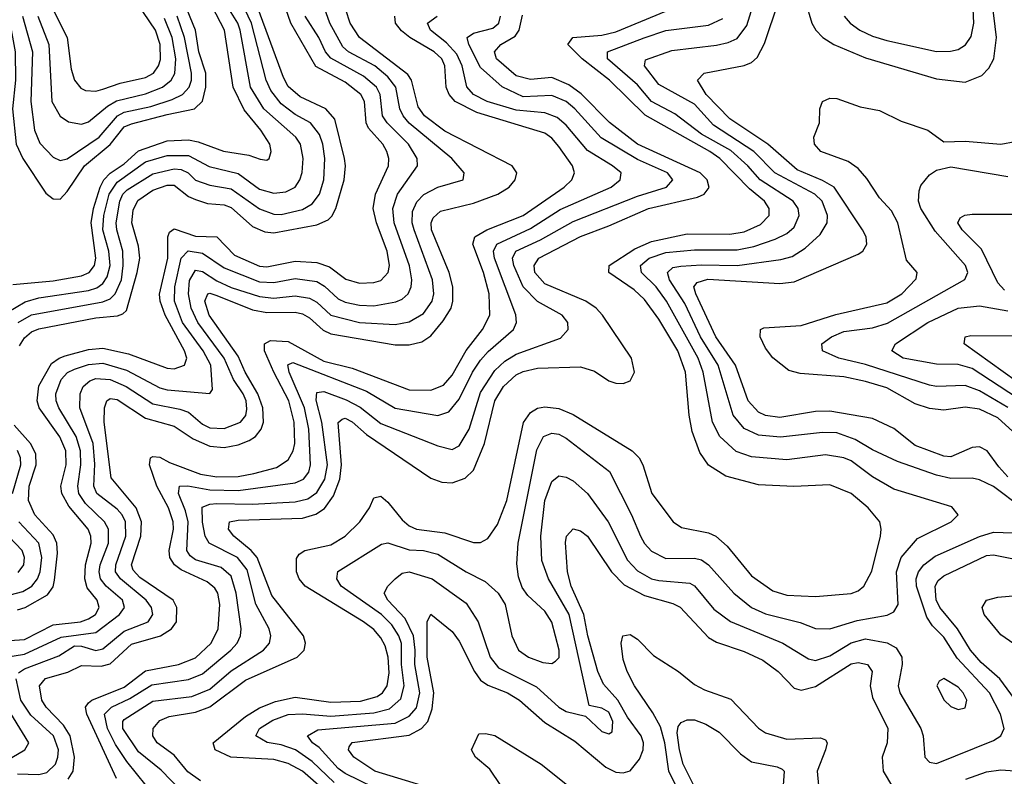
# Model space of a CAD drawing. Header units: inches. Extents: x 990535 to 1117859, y 769386 to 892122.
# Tile 481 of 656: x 1065296 to 1068060, y 816136 to 818260. Entities that reach past the tile are written whole.
import ezdxf

# ---------------------------------------------------------------- set-up
doc = ezdxf.new("R2010")
doc.units = ezdxf.units.IN
doc.header["$MEASUREMENT"] = 0
doc.layers.add('B0861', color=7, linetype='Continuous')

msp = doc.modelspace()

# ---------------------------------------------------------------- linework, layer by layer
at = {"layer": 'B0861', "color": 5}
for points, elevation in [([(1068109.2, 816890), (1068030, 816949.2), (1067990, 816968.3), (1067970, 816973.1), (1067910, 816972), (1067870, 816981.5), (1067759.8, 817019.8), (1067690, 817052.1), (1067641.7, 817081.7), (1067590, 817100.1), (1067550, 817101), (1067431.7, 817088.3), (1067370, 817093.7), (1067330, 817112), (1067299.1, 817150), (1067256.5, 817290), (1067207.2, 817370), (1067163.4, 817463.4), (1067120.1, 817530), (1067114.2, 817550), (1067130, 817564), (1067152, 817568), (1067210, 817571.7), (1067310, 817569.4), (1067433.1, 817586.9), (1067464.7, 817595.3), (1067501.4, 817618.6), (1067542.8, 817657.2), (1067562.8, 817690), (1067563.8, 817710), (1067548.8, 817750), (1067528.5, 817770), (1067415.6, 817830), (1067356.5, 817890), (1067243.4, 817963.4), (1067190, 818022.7), (1067090, 818077.6), (1067049.9, 818130), (1067052.9, 818147.1), (1067126.4, 818173.6), (1067251.8, 818188.2), (1067284.6, 818195.4), (1067310, 818207.4), (1067336.9, 818243.1), (1067369.7, 818350)], 2740), ([(1065254.9, 818330), (1065284.1, 818170), (1065284.6, 818090), (1065276.2, 818010), (1065286.8, 817910), (1065305.1, 817870), (1065370, 817773.1), (1065390, 817756.6), (1065410, 817756.4), (1065430, 817777.5), (1065478.3, 817850), (1065550.6, 817909.4), (1065590, 817958.7), (1065610, 817968), (1065710, 817994.1), (1065787.4, 818010), (1065810, 818031.5), (1065819.3, 818070), (1065818.5, 818110), (1065799.7, 818170), (1065789.8, 818230), (1065749.5, 818330)], 3120), ([(1065292.3, 817410), (1065330, 817431.1), (1065530, 817467.5), (1065550, 817476.2), (1065564.9, 817490), (1065582, 817530), (1065586.9, 817570), (1065585.8, 817610), (1065568.9, 817670), (1065567.4, 817690), (1065577.7, 817750), (1065586.1, 817770), (1065598, 817782), (1065670, 817827.2), (1065730, 817841), (1065750, 817839.8), (1065768.9, 817830), (1065790, 817809.5), (1065830, 817795.8), (1065890, 817785.5), (1065970, 817729.2), (1066010, 817713.9), (1066030, 817712.9), (1066090, 817727), (1066117.1, 817742.9), (1066137.9, 817770), (1066150.2, 817810), (1066152.7, 817870), (1066147.4, 817910), (1066138, 817938), (1066113.1, 817970), (1066070, 817993.5), (1066030, 818023.9), (1066001, 818061), (1065988.4, 818090), (1065947.4, 818250), (1065910, 818330)], 3040), ([(1065210, 816513), (1065310, 816520.2), (1065390, 816561), (1065466.9, 816570), (1065490, 816577.8), (1065509.5, 816590), (1065519.8, 816610), (1065513.5, 816630), (1065485.5, 816665.5), (1065479.1, 816690), (1065480.8, 816730), (1065497, 816790), (1065496.4, 816810), (1065488.6, 816830), (1065434.2, 816894.2), (1065414.7, 816930), (1065411.9, 816950), (1065426.8, 817010), (1065426.3, 817050), (1065409.2, 817089.2), (1065351.3, 817170), (1065345.7, 817190), (1065350, 817232.3), (1065385.7, 817294.3), (1065407.2, 817310), (1065424.1, 817315.9), (1065490, 817333.9), (1065530, 817337.4), (1065601.8, 817321.8), (1065710, 817281.9), (1065730, 817279.7), (1065759.5, 817290), (1065765.6, 817310), (1065759.5, 817330), (1065704.4, 817430), (1065691, 817470), (1065689.2, 817489.2), (1065711.8, 817590), (1065712.2, 817650), (1065717, 817663), (1065730, 817673.1), (1065790, 817652.6), (1065850, 817650.3), (1065899.2, 817599.2), (1065970, 817567.6), (1065990, 817566.2), (1066070, 817582.1), (1066130, 817578.7), (1066165.7, 817565.7), (1066211.9, 817531.9), (1066250, 817520.4), (1066290, 817521.7), (1066310, 817528.2), (1066330.7, 817550), (1066334.1, 817570), (1066328.2, 817610), (1066297.8, 817690), (1066288.1, 817730), (1066294.7, 817770), (1066331.8, 817850), (1066332.9, 817870), (1066327.1, 817890), (1066315.5, 817910), (1066275.6, 817955.6), (1066269.3, 817970), (1066263.8, 818030), (1066253.9, 818050), (1066210, 818084.1), (1066128.1, 818128.1), (1066057.9, 818250), (1066043.9, 818290)], 2980), ([(1065261.7, 817438.3), (1065311.7, 817468.3), (1065350, 817479.2), (1065490, 817499.3), (1065513, 817507), (1065530, 817519.1), (1065542.4, 817537.6), (1065550.8, 817570), (1065546.9, 817610), (1065529.6, 817670), (1065532.8, 817710), (1065548, 817770), (1065570, 817804.1), (1065650, 817860.4), (1065710, 817878.8), (1065770, 817878.6), (1065827.9, 817847.9), (1065910, 817828.1), (1065970, 817784.5), (1066010, 817773.2), (1066043.1, 817776.9), (1066069.2, 817790), (1066083.1, 817810), (1066089.3, 817830.7), (1066092.5, 817870), (1066084.6, 817910), (1066071.1, 817930), (1065981.5, 818010), (1065944.3, 818070), (1065915.3, 818230), (1065908.4, 818250), (1065870.9, 818310)], 3060), ([(1065276.8, 817516.8), (1065390, 817527), (1065470, 817540.4), (1065491.1, 817550), (1065506.8, 817570), (1065510.6, 817590), (1065497.2, 817690), (1065503.4, 817730), (1065522.7, 817790), (1065532.7, 817810), (1065550, 817828.6), (1065590, 817855.7), (1065630, 817892.2), (1065710, 817919.5), (1065770, 817922.6), (1065797.4, 817917.4), (1065868.8, 817891.2), (1065939.8, 817879.8), (1065971.5, 817868.5), (1065990, 817865.6), (1065996.9, 817870), (1066002.6, 817890), (1065998.5, 817910), (1065973.1, 817950), (1065926.5, 818006.5), (1065895.7, 818070), (1065871.1, 818230), (1065836.7, 818296.7)], 3080), ([(1065293.5, 816426.5), (1065310, 816437.8), (1065406.3, 816473.7), (1065450, 816502.3), (1065470, 816501.4), (1065510, 816489.4), (1065530, 816493.8), (1065590, 816543.7), (1065657.1, 816570), (1065669.9, 816590), (1065666.6, 816610), (1065651.7, 816630), (1065579.2, 816690), (1065565.7, 816710), (1065566.1, 816730), (1065594.4, 816810), (1065593, 816850), (1065584, 816870), (1065570, 816885.9), (1065513.4, 816930), (1065504.7, 816950), (1065507.4, 817012.6), (1065502.5, 817070), (1065465.3, 817170), (1065466.5, 817210), (1065474.9, 817230), (1065493.8, 817246.2), (1065510, 817252.8), (1065550, 817250.3), (1065595.2, 817230), (1065670, 817181.2), (1065746.4, 817166.4), (1065770, 817157.8), (1065810, 817124.5), (1065830, 817114.6), (1065870, 817112.7), (1065916.6, 817130), (1065931, 817149), (1065933.7, 817166.3), (1065931.8, 817190), (1065923.8, 817210), (1065896.1, 817250), (1065870.2, 817310), (1065796.3, 817410), (1065777.4, 817450), (1065770.4, 817490), (1065772.7, 817527.3), (1065790, 817556.3), (1065810, 817553.4), (1065850, 817527.2), (1065890, 817508.3), (1065970, 817482.4), (1066010, 817478.2), (1066070, 817484.5), (1066110, 817478.4), (1066130, 817466.5), (1066170.2, 817430.2), (1066250, 817410.3), (1066350, 817404.6), (1066390, 817411.4), (1066430, 817434.9), (1066454.5, 817470), (1066458.7, 817490), (1066455.4, 817530), (1066403.4, 817670), (1066397.8, 817690), (1066399, 817721), (1066411.3, 817748.7), (1066430.9, 817769.1), (1066470, 817789.3), (1066541.6, 817810), (1066543.9, 817830), (1066509.3, 817870), (1066390, 817969.1), (1066372.3, 817990), (1066363.5, 818010), (1066352.3, 818070), (1066330, 818099.9), (1066293.1, 818130), (1066219.1, 818170), (1066203.8, 818183.8), (1066167.4, 818250), (1066152.1, 818292.1)], 2940), ([(1065295.7, 817344.3), (1065310, 817366.9), (1065330, 817383.8), (1065350, 817391.9), (1065510, 817423.2), (1065571.4, 817428.6), (1065586.2, 817433.8), (1065596.5, 817443.5), (1065626.6, 817550), (1065633.6, 817590), (1065630, 817624.5), (1065611.4, 817690), (1065614.6, 817725.4), (1065627.9, 817752.1), (1065670, 817781.3), (1065710, 817795.7), (1065730, 817795.2), (1065770, 817763.8), (1065790, 817755.3), (1065823.9, 817743.9), (1065870, 817740.2), (1065890, 817732.3), (1065950, 817679.1), (1065984.5, 817664.5), (1066010, 817661.4), (1066130, 817683.9), (1066161.9, 817698.1), (1066172.1, 817707.9), (1066183.4, 817730), (1066206.7, 817810), (1066210.5, 817850), (1066207.7, 817870), (1066181.1, 817981.1), (1066155.6, 818010), (1066083.5, 818043.5), (1066050, 818072.6), (1066037.2, 818097.2), (1065965.8, 818290)], 3020), ([(1065432.1, 816127.9), (1065446.4, 816150), (1065450.6, 816190), (1065437.8, 816250), (1065419.1, 816279.1), (1065370.9, 816330), (1065358.2, 816350), (1065351.8, 816390), (1065369, 816411), (1065431.6, 816428.4), (1065470, 816447.3), (1065525.3, 816445.3), (1065550, 816451.8), (1065610, 816506.6), (1065692.1, 816530), (1065723, 816550), (1065736.3, 816570), (1065737.7, 816610), (1065726.8, 816630), (1065634, 816694), (1065614.8, 816714.8), (1065610.6, 816730), (1065636.7, 816810), (1065638.4, 816850), (1065623.1, 816890), (1065553.4, 816973.4), (1065533.3, 817130), (1065534.6, 817170), (1065541.1, 817190), (1065550, 817196.2), (1065570, 817193.3), (1065650, 817141.3), (1065730, 817118.5), (1065783.7, 817083.7), (1065830, 817062.6), (1065870, 817058.9), (1065910, 817066.9), (1065941, 817079), (1065958.3, 817090), (1065974.1, 817110), (1065980.7, 817130), (1065978.9, 817170), (1065965.2, 817210), (1065929.1, 817270), (1065910, 817314.9), (1065828.4, 817430), (1065816.4, 817470), (1065824.3, 817490), (1065830, 817492.3), (1065850, 817485.3), (1065950, 817445.1), (1065990, 817438.3), (1066070, 817438.4), (1066090, 817434.4), (1066110, 817422.7), (1066148.1, 817388.1), (1066170, 817378.5), (1066350, 817347.4), (1066390, 817347.1), (1066424.7, 817355.3), (1066450, 817372.7), (1066485.3, 817414.7), (1066507.2, 817450), (1066512.6, 817470), (1066511.7, 817510), (1066502.2, 817550), (1066452.5, 817670), (1066451.2, 817690), (1066456.6, 817703.4), (1066477.7, 817722.3), (1066570, 817744.6), (1066638.5, 817770), (1066670.7, 817790), (1066687.4, 817810), (1066692.1, 817830), (1066678.9, 817850), (1066490, 817947.2), (1066432.2, 817990), (1066415.1, 818015.1), (1066395.9, 818090), (1066385.8, 818105.8), (1066250.2, 818210.2), (1066224.1, 818250), (1066212.3, 818287.7)], 2920), ([(1065389.7, 818289.7), (1065429.8, 818210), (1065441.3, 818121.3), (1065450.1, 818090), (1065467.8, 818067.8), (1065481.4, 818061.4), (1065510, 818059.4), (1065530, 818064.5), (1065578.3, 818081.7), (1065650, 818097.5), (1065671.7, 818110), (1065686.4, 818130), (1065691.9, 818148.1), (1065690.4, 818190), (1065677.2, 818230), (1065626.1, 818306.1)], 3180), ([(1068070, 816976.8), (1068044.3, 817004.3), (1068012.2, 817050), (1067990, 817060.5), (1067970, 817058.8), (1067910, 817032.8), (1067890, 817034.7), (1067810, 817064.6), (1067750, 817112.4), (1067690, 817140.4), (1067570, 817160.5), (1067530, 817159.8), (1067430, 817143.3), (1067390, 817148.4), (1067370, 817158.2), (1067340.7, 817190), (1067305.4, 817290), (1067250, 817370), (1067194.3, 817490), (1067189, 817510), (1067197.9, 817522.1), (1067228.1, 817531.9), (1067430, 817519.1), (1067470, 817524), (1067650, 817601.7), (1067662.6, 817610), (1067674.5, 817630), (1067671.8, 817650), (1067661.5, 817670), (1067582.3, 817790), (1067550, 817808.6), (1067478.6, 817838.6), (1067396.5, 817910), (1067290, 817981.7), (1067223.3, 818050), (1067198.5, 818090), (1067218, 818110), (1067330, 818131), (1067350, 818139.6), (1067366.7, 818153.3), (1067386.8, 818193.2), (1067426.2, 818310)], 2720), ([(1067501.7, 818310), (1067519.6, 818250), (1067530.7, 818230.7), (1067550.8, 818210), (1067581.6, 818190), (1067670, 818152.6), (1067870, 818093.8), (1067950, 818084.5), (1067996.5, 818103.5), (1068016.3, 818123.7), (1068030.3, 818149.7), (1068038.3, 818210), (1068025.8, 818310)], 2720), ([(1067610.7, 818270), (1067627.5, 818250), (1067654.3, 818230), (1067690, 818213.3), (1067730, 818201.5), (1067870, 818171), (1067908.5, 818171.5), (1067930, 818176.6), (1067951, 818189), (1067967, 818213), (1067974.4, 818250), (1067972.3, 818290)], 2740), ([(1065232.9, 816467.1), (1065310, 816478.7), (1065413, 816527), (1065510, 816539.7), (1065576.9, 816590), (1065590.8, 816610), (1065585.2, 816630), (1065539.5, 816670), (1065523.6, 816690), (1065519.3, 816710), (1065521.9, 816730), (1065545.4, 816790), (1065545.7, 816830), (1065534.6, 816850), (1065481.6, 816901.6), (1065462.9, 816930), (1065459.2, 816950), (1065468.1, 817010), (1065467.3, 817050), (1065454.6, 817090), (1065406.6, 817170), (1065399.1, 817190), (1065397.9, 817210), (1065412.6, 817250), (1065430.5, 817269.5), (1065450, 817279.2), (1065490, 817292.2), (1065530, 817295.5), (1065596.5, 817276.5), (1065690, 817226.9), (1065710, 817221), (1065830, 817210.3), (1065838, 817222), (1065832.9, 817290), (1065811.1, 817330), (1065753.8, 817410), (1065731.2, 817470), (1065731.6, 817510), (1065749.8, 817590.2), (1065769.3, 817610.7), (1065810, 817604.5), (1065870, 817563.4), (1065970, 817523.8), (1066010, 817522.1), (1066070, 817533.8), (1066130, 817525.1), (1066152.1, 817512.1), (1066190, 817476.5), (1066210, 817467.4), (1066250, 817458.6), (1066290, 817456.9), (1066352.3, 817467.7), (1066370, 817475.4), (1066386.8, 817490), (1066395.2, 817510), (1066397.2, 817530), (1066390.9, 817569.1), (1066347.4, 817690), (1066343.4, 817730), (1066356.8, 817770), (1066412.6, 817850), (1066412.4, 817870), (1066387.4, 817910), (1066327.6, 817970), (1066314.9, 817990), (1066308.6, 818050), (1066297.9, 818070), (1066261.1, 818101.1), (1066170, 818151.6), (1066154.9, 818170), (1066135.9, 818210), (1066097.5, 818270)], 2960), ([(1065304.1, 818270), (1065332.2, 818170), (1065328.1, 818030), (1065338.3, 817950), (1065352.8, 817912.8), (1065390, 817874.2), (1065410, 817864.6), (1065430, 817869.2), (1065519.2, 817930), (1065570.7, 817990), (1065590, 817999.9), (1065664.1, 818015.9), (1065724.3, 818035.7), (1065753.2, 818050), (1065772.1, 818070), (1065778.8, 818090), (1065779, 818110), (1065759.5, 818210), (1065738.2, 818270)], 3140), ([(1065347.1, 818270), (1065378.3, 818190), (1065387.1, 818030), (1065410, 817988.8), (1065433.3, 817973.3), (1065470, 817967), (1065490, 817973), (1065542.8, 818017.2), (1065568.1, 818031.9), (1065650, 818051.3), (1065696.9, 818070), (1065721.7, 818090), (1065731.5, 818108.5), (1065734.3, 818150), (1065724.5, 818210), (1065703, 818263)], 3160), ([(1065567.8, 816130), (1065485, 816310), (1065481.5, 816330), (1065490, 816342.5), (1065499.4, 816350), (1065590, 816386.3), (1065650, 816432), (1065742.5, 816450), (1065790, 816468.6), (1065834.1, 816510), (1065853.5, 816550), (1065858.2, 816618.2), (1065852.5, 816650), (1065844.4, 816664.4), (1065822.3, 816682.3), (1065750, 816715.4), (1065731, 816730), (1065717.8, 816750), (1065715.8, 816770), (1065727.8, 816830), (1065727.6, 816850), (1065714.6, 816890), (1065681.4, 816950), (1065660.5, 817010), (1065663.4, 817030), (1065670, 817033.8), (1065690, 817031.5), (1065716.5, 817016.5), (1065803.8, 816983.8), (1065850, 816976.5), (1065910, 816977.9), (1065953.8, 816986.2), (1066016.8, 817003.2), (1066050, 817024.1), (1066063.8, 817050), (1066068.3, 817070), (1066067.2, 817130), (1066052.3, 817190), (1066009.6, 817270), (1065983.5, 817330), (1065983.3, 817350), (1066000.7, 817359.3), (1066050, 817356.3), (1066150, 817301.6), (1066230, 817281.2), (1066390, 817220.4), (1066450, 817219.7), (1066485.8, 817234.2), (1066510, 817262.4), (1066550, 817331), (1066595.7, 817390), (1066615.9, 817430), (1066614.1, 817490), (1066598.4, 817550), (1066568.4, 817630), (1066573.6, 817650), (1066607.8, 817670), (1066710, 817710), (1066824.3, 817790), (1066846.6, 817810), (1066853.9, 817830), (1066847.7, 817850), (1066810, 817903.7), (1066790, 817927), (1066770, 817941.7), (1066579.8, 817999.8), (1066518.9, 818030), (1066502.1, 818050), (1066493.2, 818070), (1066489.9, 818130), (1066481, 818150), (1066460.1, 818170), (1066391.1, 818210), (1066368.4, 818228.4), (1066351, 818250), (1066349.2, 818270)], 2880), ([(1065651.5, 816110), (1065597.5, 816177.5), (1065565.7, 816225.7), (1065542.9, 816270), (1065534.9, 816310), (1065554.4, 816330), (1065605.6, 816354.4), (1065667.6, 816392.4), (1065770, 816408.1), (1065810, 816423.4), (1065888.8, 816490), (1065906.7, 816510), (1065916.3, 816530), (1065917.9, 816550), (1065903.8, 816650), (1065890, 816697.9), (1065862.2, 816722.2), (1065790, 816743.5), (1065775.2, 816755.2), (1065766, 816770), (1065768.9, 816850), (1065761.6, 816881.6), (1065742.1, 816930), (1065745.2, 816950), (1065768.2, 816951.8), (1065830, 816939.9), (1065910, 816938.7), (1066070, 816960.1), (1066092.6, 816970), (1066108.4, 816990), (1066112.6, 817010), (1066107.7, 817110), (1066095.6, 817170), (1066053, 817270), (1066049, 817291), (1066062.7, 817297.3), (1066270, 817217.3), (1066350, 817169.5), (1066470, 817148.9), (1066501.1, 817158.9), (1066530, 817195.1), (1066567.3, 817270), (1066590, 817304), (1066611.3, 817328.7), (1066682, 817390), (1066691, 817410), (1066688.6, 817431.4), (1066629.3, 817590), (1066626.2, 817610), (1066635.7, 817630), (1066730, 817674), (1066813.2, 817726.8), (1066956.5, 817790), (1066982.2, 817810), (1066984.5, 817830), (1066960.2, 817850), (1066890, 817892.8), (1066830, 817963.8), (1066804.9, 817984.9), (1066770, 817998.4), (1066690, 818005.6), (1066608.7, 818030), (1066570.4, 818050), (1066551, 818071), (1066538, 818130), (1066523.2, 818163.2), (1066494.5, 818194.5), (1066449.4, 818230), (1066441.4, 818250), (1066468.1, 818270)], 2860), ([(1065750, 816095.6), (1065693.2, 816153.2), (1065630, 816205), (1065585.9, 816270), (1065585.7, 816290), (1065590, 816295.3), (1065670, 816346.6), (1065779.6, 816360.4), (1065830, 816381), (1065890, 816431.7), (1065980.4, 816490), (1065997.9, 816510), (1066001.7, 816530), (1065996.2, 816550), (1065959.4, 816619.4), (1065935.2, 816715.2), (1065908, 816750), (1065828.1, 816790), (1065817.2, 816810), (1065809.1, 816849.1), (1065808.8, 816891.2), (1065830, 816900.3), (1065850, 816902), (1065950, 816899.8), (1066070, 816906.1), (1066105.1, 816914.9), (1066130, 816932.8), (1066153, 816970), (1066160.2, 817010), (1066144.8, 817130), (1066128.6, 817191.4), (1066130, 817213.1), (1066150, 817216.2), (1066212.6, 817192.6), (1066252, 817172), (1066310, 817126.8), (1066470, 817063.4), (1066510, 817053.4), (1066530, 817064.1), (1066558.2, 817110), (1066590, 817213.3), (1066630, 817275.5), (1066658.3, 817301.7), (1066690, 817320.5), (1066814.2, 817365.8), (1066836, 817390), (1066834.9, 817410), (1066818.6, 817430), (1066750, 817469.1), (1066710, 817510), (1066683, 817570), (1066679.7, 817590), (1066688.6, 817610), (1066758.1, 817641.9), (1066850, 817693.2), (1067030, 817764.1), (1067112.3, 817790), (1067129.9, 817810), (1067114.2, 817830), (1067030, 817867.7), (1066928.2, 817928.2), (1066854.6, 818010), (1066830, 818030.2), (1066790, 818046.9), (1066710, 818043.4), (1066651, 818071), (1066590, 818125.8), (1066557.5, 818190), (1066552.7, 818210), (1066570, 818221.8), (1066624.2, 818235.8), (1066641.7, 818250), (1066646.2, 818270)], 2840), ([(1065803.5, 816123.5), (1065768.5, 816148.5), (1065730, 816195.2), (1065681.9, 816230), (1065669.9, 816250), (1065671.5, 816270), (1065690, 816292.5), (1065716, 816304), (1065790, 816315.9), (1065830, 816330.7), (1065930, 816405.5), (1066075.7, 816470), (1066095.2, 816490), (1066099.1, 816510), (1066093.2, 816530), (1066003.9, 816643.9), (1065963.2, 816750), (1065946.2, 816770), (1065897.7, 816810), (1065882.2, 816830), (1065885, 816850), (1065910, 816855.2), (1066090, 816860.8), (1066127.9, 816872.1), (1066151.9, 816888.1), (1066177.1, 816922.9), (1066194.7, 816970), (1066199.8, 817010), (1066190.4, 817129.6), (1066201.2, 817138.8), (1066210, 817141.3), (1066230, 817131), (1066270, 817095.9), (1066450, 816972.9), (1066481.5, 816961.5), (1066510, 816959.5), (1066547.1, 816972.9), (1066570, 816995.3), (1066601, 817070), (1066630.4, 817190), (1066654.5, 817230), (1066690, 817262.7), (1066710, 817272), (1066750, 817281.2), (1066870, 817285.3), (1066910, 817273.4), (1066950, 817246.5), (1066970, 817239.3), (1066990, 817238.5), (1067010, 817246.2), (1067022.3, 817270), (1067013.4, 817310), (1066932.1, 817430), (1066914, 817450), (1066885.2, 817470), (1066770, 817518.2), (1066742.1, 817550), (1066740.1, 817570), (1066753.8, 817590), (1066870, 817651.1), (1066950, 817680.8), (1067061.2, 817730), (1067198.6, 817761.4), (1067217.9, 817770), (1067231.4, 817788.6), (1067226.3, 817810), (1067206.6, 817830), (1067030, 817910.6), (1066951.5, 817971.5), (1066871.9, 818051.9), (1066837.4, 818077.4), (1066790, 818097.6), (1066730, 818092.4), (1066690, 818102.5), (1066635, 818150), (1066628.7, 818170), (1066647.2, 818190), (1066686.8, 818213.2), (1066698, 818230), (1066707.3, 818272.7)], 2820), ([(1066272.9, 815990), (1066090, 816150.2), (1066050, 816172.1), (1066010, 816183), (1065888.7, 816190), (1065845, 816210), (1065839.3, 816230), (1065930, 816304.1), (1065970, 816328.2), (1066014, 816346), (1066070, 816358), (1066170, 816344.3), (1066253.2, 816346.8), (1066299.8, 816360.2), (1066314.4, 816370), (1066328.2, 816390), (1066333.2, 816426.8), (1066330.5, 816470.5), (1066322.5, 816502.5), (1066310, 816524.9), (1066290, 816548), (1066261.3, 816570), (1066097.5, 816670), (1066081.1, 816690), (1066073.5, 816710), (1066073, 816747), (1066080.7, 816759.3), (1066096.9, 816770), (1066170, 816786.2), (1066209.8, 816810.2), (1066251.1, 816850), (1066278.2, 816890), (1066290, 816918), (1066310, 816922.8), (1066330, 816905.4), (1066370, 816856.2), (1066390, 816838.8), (1066409.8, 816829.8), (1066490, 816819.9), (1066570, 816792.3), (1066590, 816792.7), (1066610, 816803.5), (1066637.1, 816842.9), (1066663.7, 816910), (1066710.4, 817129.6), (1066730, 817156.9), (1066750, 817169.4), (1066770, 817173.4), (1066810, 817168.2), (1066850, 817151.8), (1067015.9, 817050), (1067035.4, 817030), (1067045.8, 817010), (1067070.8, 816930), (1067130.1, 816850.1), (1067154.4, 816834.4), (1067230, 816819.6), (1067250.1, 816810.1), (1067281.7, 816781.7), (1067350, 816698.8), (1067410, 816656.6), (1067450, 816644.7), (1067530, 816640.3), (1067630, 816649.1), (1067650, 816657), (1067665.7, 816670), (1067688.3, 816711.7), (1067712.1, 816810), (1067714.4, 816830), (1067710.6, 816850), (1067677.7, 816890), (1067630, 816929.9), (1067570, 816954.3), (1067469.5, 816949.5), (1067370, 816953.8), (1067278.1, 816978.1), (1067229.3, 817009.3), (1067205.2, 817045.2), (1067183.7, 817103.7), (1067175, 817150), (1067164.9, 817270), (1067144, 817330), (1067090, 817419.5), (1067050, 817474.2), (1067021.1, 817501.1), (1066949.9, 817550), (1066950.9, 817570), (1067023, 817617), (1067070, 817637.2), (1067170, 817658.3), (1067290, 817658.1), (1067330, 817663.9), (1067375.4, 817684.6), (1067399.9, 817710), (1067400.3, 817730), (1067387.3, 817750), (1067345, 817785), (1067261.5, 817870), (1067233.4, 817890), (1067051.8, 817991.8), (1066951.8, 818090), (1066875.6, 818150), (1066834.5, 818190), (1066848.9, 818210), (1066930, 818216.6), (1066970, 818225.4), (1067110, 818283.5)], 2780), ([(1066179, 816119), (1066117.8, 816177.8), (1066070.4, 816210.4), (1066030, 816224.3), (1065990.6, 816230.6), (1065959.1, 816250), (1065969.9, 816270), (1066006.7, 816293.3), (1066050, 816309.6), (1066090, 816311.4), (1066170, 816304.9), (1066290, 816314), (1066334.7, 816325.3), (1066366.4, 816353.6), (1066376, 816390), (1066368, 816450), (1066368.4, 816508.4), (1066360.9, 816530), (1066340.9, 816560.9), (1066311.8, 816590), (1066199, 816670), (1066186.9, 816690), (1066189.2, 816710.8), (1066312.1, 816787.9), (1066330, 816790.9), (1066390, 816771.3), (1066430, 816769.8), (1066470, 816759.4), (1066549.4, 816710), (1066602.9, 816682.9), (1066639.4, 816650), (1066658.7, 816618.7), (1066677.5, 816530), (1066696.8, 816490), (1066724.7, 816470), (1066764.8, 816455.2), (1066790, 816452.7), (1066800.7, 816459.3), (1066810.3, 816469.7), (1066810.9, 816490), (1066790, 816568.7), (1066770, 816599.2), (1066723.1, 816643.1), (1066706.3, 816666.3), (1066696.1, 816696.1), (1066692.1, 816732.1), (1066695.3, 816790), (1066747.9, 817052.1), (1066767, 817090), (1066790, 817099.6), (1066810, 817096.3), (1066830, 817085.1), (1066951.5, 816991.5), (1067013.3, 816870), (1067038.4, 816810), (1067050, 816789.6), (1067070, 816768.3), (1067110, 816747.5), (1067190, 816748.7), (1067210, 816743.7), (1067229.8, 816729.8), (1067300.9, 816650), (1067350.8, 816610), (1067390, 816591.7), (1067487.4, 816567.4), (1067530, 816550.6), (1067570, 816549.7), (1067646.7, 816573.3), (1067731.5, 816588.5), (1067750, 816597.9), (1067762.1, 816617.9), (1067757.5, 816710), (1067770.3, 816750), (1067816.6, 816803.4), (1067910.9, 816850), (1067930.9, 816870), (1067912.2, 816892.2), (1067750, 816942.3), (1067690, 816976.5), (1067630, 817021.1), (1067610, 817029.9), (1067558.1, 817038.1), (1067450, 817024.2), (1067350, 817032.6), (1067307.3, 817047.3), (1067261.2, 817090), (1067241.4, 817130), (1067214.8, 817270), (1067200.5, 817310), (1067111.7, 817470), (1067082.9, 817510), (1067041.7, 817550), (1067039.2, 817570), (1067063.1, 817590), (1067110, 817606), (1067190, 817613.7), (1067310, 817613.4), (1067356.8, 817623.2), (1067416.5, 817643.5), (1067450, 817659.5), (1067470, 817677.8), (1067483.8, 817710), (1067481.5, 817730), (1067467.1, 817750), (1067374.3, 817810), (1067340.4, 817850), (1067292.4, 817892.4), (1067210, 817938.7), (1067135.2, 817995.2), (1067070, 818029.9), (1067030, 818076.9), (1066946.3, 818150), (1066946.7, 818170), (1067048.9, 818208.9), (1067110, 818229.2), (1067230, 818244.8), (1067270, 818262.9)], 2760), ([(1068094.2, 817094.2), (1068042, 817142), (1067990, 817166.3), (1067950, 817172.5), (1067890, 817163.6), (1067850, 817168.1), (1067810, 817181.7), (1067730, 817226.7), (1067670, 817244.2), (1067610, 817257.5), (1067486.8, 817266.8), (1067454.8, 817274.8), (1067410, 817310.5), (1067390, 817337.4), (1067374.8, 817370), (1067375.3, 817390), (1067385, 817395), (1067490, 817401.4), (1067587.3, 817432.7), (1067730, 817465.2), (1067772.6, 817490), (1067812.7, 817532.7), (1067815.6, 817550), (1067785.3, 817585.3), (1067761.5, 817690), (1067743.4, 817723.4), (1067710, 817759.9), (1067674.3, 817814.3), (1067650, 817842.2), (1067621.6, 817861.6), (1067545, 817890), (1067527.5, 817910), (1067525.8, 817930), (1067541.1, 817970), (1067542.5, 818010), (1067550, 818030.2), (1067570, 818039.4), (1067590, 818038.6), (1067655.7, 818015.7), (1067710, 818005.2), (1067770, 817975.1), (1067845.5, 817950), (1067890, 817916.9), (1067950, 817918.7), (1068050, 817910.1), (1068090, 817918)], 2680), ([(1068070, 817171.3), (1067990, 817218.2), (1067950, 817233.1), (1067870, 817230.3), (1067850, 817233.7), (1067670, 817291.5), (1067595.1, 817310), (1067549.8, 817330), (1067548.1, 817350), (1067574.6, 817370), (1067610, 817384.3), (1067690, 817394.9), (1067732.1, 817407.9), (1067949.4, 817530.6), (1067957.9, 817550), (1067951.3, 817570), (1067866, 817666), (1067825.3, 817730), (1067819.4, 817750), (1067821, 817779), (1067826, 817794), (1067850, 817824), (1067870, 817837.6), (1067910, 817846.7), (1068070, 817820.1)], 2660), ([(1068060.2, 817500.2), (1068041.6, 817521.6), (1067996.1, 817616.1), (1067941.7, 817670), (1067929.1, 817690), (1067936.4, 817703.6), (1067949, 817711), (1067970, 817714), (1068090, 817713.8)], 2640), ([(1068097.2, 817197.2), (1067970, 817280.3), (1067930, 817291.7), (1067870, 817293.3), (1067776.2, 817310), (1067744, 817330), (1067754.2, 817350), (1067844.9, 817410), (1067930, 817449.7), (1067990, 817456.7), (1068070, 817442.3)], 2640), ([(1068130, 817219.2), (1067947.1, 817350), (1067949.7, 817370), (1067966.3, 817373.7), (1068090, 817372.1)], 2620), ([(1065290, 816603.5), (1065311.8, 816610), (1065374.5, 816645.5), (1065390, 816668.1), (1065393.8, 816686.2), (1065402.3, 816762.3), (1065400.4, 816790), (1065390, 816813.6), (1065339.2, 816870), (1065321.5, 816910), (1065323.4, 816950), (1065342.8, 817010), (1065341.5, 817041.5), (1065326.9, 817070), (1065281.2, 817121.2)], 3020), ([(1065276.5, 816930), (1065299.4, 817010), (1065299, 817030), (1065290.4, 817050.4)], 3040), ([(1066290, 816105), (1066210, 816143.4), (1066190, 816157.8), (1066136.7, 816216.7), (1066118.6, 816230), (1066104.2, 816250), (1066133.7, 816266.3), (1066350, 816285.1), (1066390, 816304.4), (1066410, 816328.3), (1066419.3, 816370), (1066405.1, 816450), (1066406.9, 816490), (1066401.3, 816530), (1066378.7, 816578.7), (1066329.9, 816630), (1066319.4, 816650), (1066329.9, 816670), (1066350, 816690.1), (1066370, 816706), (1066390, 816709.6), (1066454.3, 816690), (1066550, 816621.8), (1066583.1, 816570), (1066617.2, 816470), (1066640.5, 816440.5), (1066747.4, 816387.4), (1066810, 816330.1), (1066830, 816318), (1066884.6, 816304.6), (1066930, 816262.2), (1066950, 816255), (1066958.9, 816261.1), (1066961.3, 816290), (1066950, 816315.7), (1066930, 816327.5), (1066894.8, 816334.8), (1066838.3, 816590), (1066780.4, 816690), (1066761.8, 816741.8), (1066759.3, 816810), (1066770, 816910.3), (1066790, 816963.8), (1066810, 816979.1), (1066830, 816976), (1066850, 816965.1), (1066890.1, 816930), (1066948.1, 816850), (1067002.7, 816742.7), (1067030, 816712.6), (1067070, 816690.7), (1067090, 816685.5), (1067177.7, 816677.7), (1067190.3, 816670.3), (1067244.9, 816604.9), (1067291, 816571), (1067438, 816510), (1067510, 816465.9), (1067530, 816461.1), (1067570, 816474.4), (1067630, 816510.3), (1067670, 816522.2), (1067731.1, 816511.1), (1067756.2, 816496.2), (1067772.7, 816470), (1067773.6, 816450), (1067761.9, 816390), (1067766.4, 816370), (1067825.2, 816270), (1067832.5, 816250), (1067836.9, 816190), (1067850, 816176), (1067870, 816172.2), (1068030, 816236.6), (1068050.6, 816250), (1068059.1, 816270), (1068048.8, 816310), (1068018.6, 816370), (1067927.9, 816467.9), (1067890, 816526.5), (1067858.4, 816558.4), (1067842.9, 816582.9), (1067813.5, 816670), (1067812.8, 816690), (1067819, 816710), (1067833.7, 816730), (1067865.9, 816754.1), (1067990, 816809.4), (1068030, 816820.9), (1068110, 816818.4)], 2740), ([(1065270, 816645.8), (1065305.2, 816654.8), (1065330.1, 816669.9), (1065346.8, 816690), (1065354.1, 816710), (1065358.5, 816750), (1065350.2, 816790), (1065293.7, 816850)], 3040), ([(1065292, 816708), (1065307.7, 816730), (1065310.2, 816750), (1065303.8, 816770), (1065248.3, 816828.3)], 3060), ([(1066520.9, 816080.9), (1066292.8, 816150), (1066234.6, 816190), (1066219, 816210), (1066221.4, 816218.6), (1066230, 816231.3), (1066390, 816251.3), (1066424.6, 816270), (1066441.8, 816290), (1066454.4, 816325.6), (1066458.6, 816370), (1066440.4, 816470), (1066440.5, 816570), (1066450, 816590.8), (1066510, 816542.6), (1066530, 816515), (1066573.1, 816430), (1066590, 816406.3), (1066610, 816392.1), (1066665.9, 816370), (1066699.6, 816350), (1066770, 816287.2), (1066854.9, 816234.9), (1066941.2, 816161.2), (1066970, 816148), (1066990, 816145.7), (1067010, 816151.3), (1067035.6, 816184.4), (1067046, 816210), (1067047.2, 816230), (1067041, 816250), (1067002, 816302), (1066974.8, 816350), (1066934.7, 816394.7), (1066918.8, 816430), (1066891.2, 816530), (1066879.8, 816590), (1066843.9, 816670), (1066833.6, 816710), (1066828, 816792), (1066831.4, 816810), (1066850, 816830.2), (1066870, 816825.1), (1066890, 816810.1), (1066957.9, 816710), (1066993.3, 816673.3), (1067050, 816643.3), (1067130, 816621.1), (1067150, 816610.9), (1067230, 816525.6), (1067252.5, 816512.5), (1067330, 816485.9), (1067381.9, 816461.9), (1067425.1, 816430), (1067470, 816383.3), (1067490, 816377.4), (1067530, 816387.7), (1067630, 816452.1), (1067650, 816455.8), (1067676, 816450), (1067689.1, 816430), (1067683.8, 816390), (1067690, 816356.9), (1067732.8, 816270), (1067731.4, 816230), (1067716.8, 816190), (1067719.7, 816150), (1067746.6, 816106.6)], 2720), ([(1068099, 816339), (1068047, 816410), (1067995, 816455), (1067965.2, 816490), (1067928.4, 816550), (1067879.1, 816610), (1067868.3, 816631.7), (1067865.6, 816670), (1067874.5, 816685.5), (1067890, 816698.5), (1068010, 816756.2), (1068030, 816757.3), (1068090, 816745.8)], 2720), ([(1068111.3, 816491.3), (1068050, 816532.9), (1068003.4, 816590), (1067997.8, 816610), (1068010, 816630.1), (1068041.5, 816638.5), (1068170, 816650.1)], 2680), ([(1067157.7, 816070), (1067118.8, 816150), (1067107.5, 816230), (1067094.7, 816274.7), (1067073.8, 816313.8), (1067022.4, 816390), (1067001.6, 816430), (1066990, 816464.1), (1066985, 816510), (1066989, 816530), (1067010, 816534.2), (1067030, 816521), (1067075.1, 816475.1), (1067145.9, 816430), (1067190, 816394.1), (1067218.3, 816378.3), (1067292.1, 816352.1), (1067370, 816271.3), (1067390, 816258.1), (1067450, 816240.5), (1067544.1, 816244.1), (1067558.3, 816238.3), (1067562.8, 816230), (1067558.1, 816210), (1067535.1, 816150), (1067538, 816110)], 2680), ([(1065290, 816142.7), (1065350, 816140.9), (1065373, 816147), (1065396.7, 816170), (1065404, 816190), (1065405.2, 816210), (1065391.2, 816250), (1065327.8, 816307.8), (1065299.3, 816350), (1065286.6, 816410)], 2940), ([(1065242.6, 816170), (1065310.9, 816210), (1065322, 816230), (1065235.5, 816370)], 2960), ([(1067198.8, 816090), (1067158.8, 816170), (1067147.9, 816210), (1067142.1, 816257.9), (1067144.5, 816275.5), (1067153, 816287), (1067170, 816294.2), (1067190, 816294.7), (1067222.6, 816282.6), (1067259.5, 816259.5), (1067319.2, 816199.2), (1067350, 816176.3), (1067422.8, 816162.8), (1067436.4, 816156.4), (1067442, 816150), (1067439.6, 816110)], 2660), ([(1066646.7, 816110), (1066616.4, 816156.4), (1066576.2, 816190), (1066564.2, 816210), (1066584.9, 816255.1), (1066603.4, 816256.6), (1066630, 816250.1), (1066759.9, 816170), (1066890, 816066.6)], 2680), ([(1067951.8, 816128.2), (1068010, 816149), (1068050, 816153.7), (1068130, 816148.7)], 2720)]:
    msp.add_lwpolyline(points, dxfattribs=dict(at, elevation=elevation))
at = {"layer": 'B0861', "color": 5, "elevation": 2760}
msp.add_lwpolyline([(1067890, 816410.6), (1067876.9, 816403.1), (1067870.3, 816390), (1067891.4, 816350), (1067910, 816332.4), (1067930, 816323.2), (1067950, 816328), (1067954.5, 816350), (1067944.8, 816370), (1067930, 816386.2)], close=True, dxfattribs=at)

doc.saveas('drawing.dxf')
